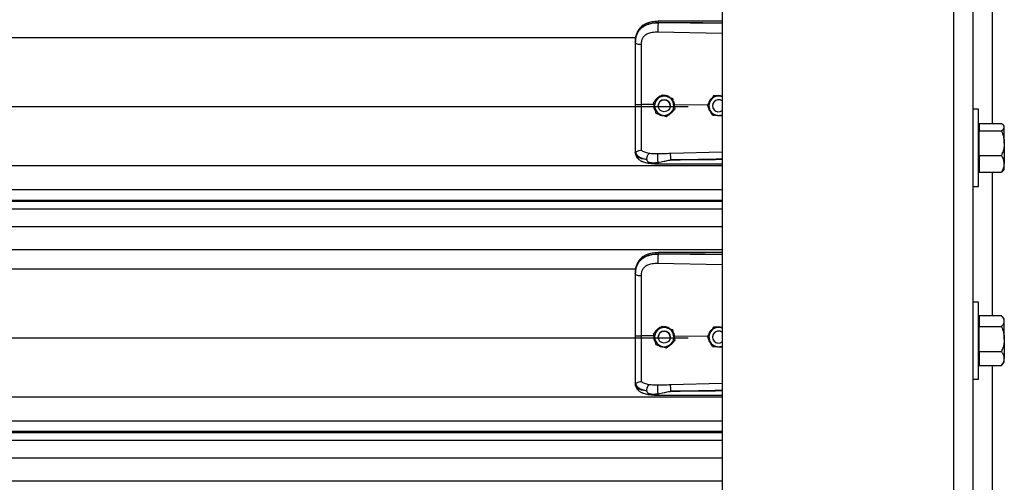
# Model space of a CAD drawing. Header units: inches. Extents: x 170 to 284, y 215 to 248.
# Tile 361 of 656: x 205.909 to 206.783, y 220.658 to 221.068. Entities that reach past the tile are written whole.
import ezdxf

# ---------------------------------------------------------------- set-up
doc = ezdxf.new("R2010")
doc.units = ezdxf.units.IN
doc.header["$LTSCALE"] = 0.25
doc.header["$MEASUREMENT"] = 0
doc.layers.add('RH FRONT OF HOOD', color=7, linetype='Continuous')

msp = doc.modelspace()

# ---------------------------------------------------------------- linework, layer by layer
at = {"layer": 'RH FRONT OF HOOD'}
for p, q in [((206.73809, 224.37016), (206.73809, 220.1328)), ((206.75521, 224.37016), (206.75521, 220.1328)), ((206.53264, 224.33325), (206.53264, 220.1328)), ((206.77233, 221.10458), (206.77233, 220.97631)), ((206.4758, 221.0655), (206.4758, 221.06591)), ((206.53264, 221.06496), (206.4758, 221.0655)), ((202.57687, 221.05264), (206.45609, 221.05264)), ((206.4757, 221.05771), (206.53264, 221.0565)), ((206.4556, 221.04858), (206.4556, 221.04809)), ((206.47917, 221.00165), (206.47917, 221.00164)), ((206.48859, 220.99864), (206.48859, 220.99864)), ((206.52512, 221.00085), (206.52512, 221.00085)), ((206.52616, 221.00078), (206.52512, 221.00085)), ((202.53049, 220.99124), (206.50248, 220.99124)), ((206.47197, 220.99305), (206.46106, 220.99316)), ((206.47186, 220.99499), (206.47186, 220.99499)), ((206.47216, 220.99364), (206.47197, 220.99305)), ((206.47197, 220.99305), (206.47197, 220.99305)), ((206.47593, 220.99199), (206.47593, 220.99199)), ((206.48663, 220.99199), (206.48663, 220.99199)), ((206.49041, 220.99288), (206.48986, 220.99282)), ((206.49031, 220.99076), (206.49041, 220.99288)), ((206.49041, 220.99288), (206.49041, 220.99288)), ((206.51964, 220.9926), (206.49041, 220.99288)), ((206.4907, 220.98899), (206.4907, 220.98899)), ((206.51963, 220.99263), (206.51963, 220.99263)), ((206.52414, 220.99199), (206.52414, 220.99199)), ((206.52894, 220.98344), (206.53264, 220.9832)), ((206.76028, 220.98883), (206.75521, 220.98883)), ((206.76028, 220.95459), (206.76028, 220.98883)), ((206.76083, 220.97385), (206.76028, 220.97385)), ((206.76083, 220.97631), (206.76083, 220.97296)), ((206.76083, 220.97631), (206.78048, 220.97631)), ((206.76083, 220.97296), (206.76083, 220.96962)), ((206.78305, 220.97385), (206.78221, 220.97483)), ((206.78305, 220.97296), (206.78305, 220.97385)), ((206.78305, 220.95876), (206.78305, 220.97296)), ((206.76083, 220.95876), (206.76083, 220.96962)), ((206.76083, 220.96962), (206.78048, 220.96962)), ((206.76028, 220.92035), (206.76028, 220.95459)), ((206.76083, 220.94791), (206.76083, 220.95876)), ((206.78305, 220.95876), (206.78305, 220.94039)), ((206.4556, 220.95104), (206.4556, 220.95051)), ((206.45594, 220.94852), (206.4556, 220.95051)), ((206.53264, 220.95083), (206.48671, 220.9495)), ((206.76083, 220.94791), (206.76083, 220.94039)), ((206.76083, 220.94791), (206.78048, 220.94791)), ((202.50032, 220.93886), (206.53264, 220.93886)), ((206.76083, 220.94039), (206.76083, 220.93288)), ((206.78305, 220.93533), (206.78305, 220.94039)), ((206.76028, 220.93533), (206.76083, 220.93533)), ((206.76083, 220.93288), (206.78048, 220.93288)), ((206.77233, 220.93288), (206.77233, 220.80557)), ((206.78221, 220.93436), (206.78305, 220.93533)), ((206.75521, 220.92035), (206.76028, 220.92035)), ((202.50032, 220.91748), (206.53264, 220.91748)), ((206.53264, 220.90799), (202.50032, 220.90799)), ((202.50032, 220.90736), (206.53264, 220.90736)), ((202.50032, 220.90034), (206.53264, 220.90034)), ((202.50032, 220.88465), (206.53264, 220.88465)), ((202.50032, 220.86426), (206.53264, 220.86426)), ((206.4758, 220.86005), (206.4758, 220.86046)), ((206.53264, 220.85952), (206.4758, 220.86005)), ((206.4757, 220.85226), (206.53264, 220.85105)), ((202.57687, 220.84719), (206.45609, 220.84719)), ((206.4556, 220.84313), (206.4556, 220.84264)), ((206.76028, 220.81763), (206.75521, 220.81763)), ((206.76028, 220.78339), (206.76028, 220.81763)), ((206.76083, 220.80557), (206.76083, 220.80071)), ((206.76083, 220.80557), (206.78048, 220.80557)), ((206.76083, 220.80265), (206.76028, 220.80265)), ((206.76083, 220.80071), (206.76083, 220.79586)), ((206.78305, 220.80265), (206.7812, 220.8048)), ((206.78305, 220.80071), (206.78305, 220.80265)), ((206.78305, 220.78476), (206.78305, 220.80071)), ((206.47186, 220.78954), (206.47186, 220.78954)), ((206.47917, 220.7962), (206.47917, 220.7962)), ((206.48859, 220.7932), (206.48859, 220.7932)), ((206.52512, 220.7954), (206.52512, 220.7954)), ((206.52616, 220.79534), (206.52512, 220.7954)), ((206.76083, 220.78476), (206.76083, 220.79586)), ((206.76083, 220.79586), (206.78048, 220.79586)), ((202.53049, 220.7858), (206.50248, 220.7858)), ((206.47197, 220.78761), (206.46106, 220.78771)), ((206.47197, 220.78761), (206.47197, 220.78761)), ((206.47593, 220.78654), (206.47593, 220.78654)), ((206.48663, 220.78654), (206.48663, 220.78654)), ((206.49041, 220.78743), (206.48986, 220.78738)), ((206.49031, 220.78531), (206.49041, 220.78743)), ((206.49041, 220.78743), (206.49041, 220.78743)), ((206.51964, 220.78715), (206.49041, 220.78743)), ((206.4907, 220.78354), (206.4907, 220.78354)), ((206.51963, 220.78718), (206.51963, 220.78718)), ((206.52414, 220.78654), (206.52414, 220.78654)), ((206.76028, 220.74915), (206.76028, 220.78339)), ((206.76083, 220.77367), (206.76083, 220.78476)), ((206.78305, 220.78476), (206.78305, 220.76744)), ((206.52894, 220.778), (206.53264, 220.77776)), ((206.76083, 220.77367), (206.76083, 220.76744)), ((206.76083, 220.77367), (206.78048, 220.77367)), ((206.76028, 220.76413), (206.76083, 220.76413)), ((206.76083, 220.76744), (206.76083, 220.7612)), ((206.78119, 220.76198), (206.78048, 220.7612)), ((206.7812, 220.76197), (206.78305, 220.76413)), ((206.78305, 220.76413), (206.78305, 220.76744)), ((206.76083, 220.7612), (206.78048, 220.7612)), ((206.77233, 220.7612), (206.77233, 220.6339)), ((206.4556, 220.74559), (206.4556, 220.74506)), ((206.45594, 220.74307), (206.4556, 220.74506)), ((206.53264, 220.74538), (206.48671, 220.74405)), ((206.75521, 220.74915), (206.76028, 220.74915)), ((202.50032, 220.73341), (206.53264, 220.73341)), ((202.50032, 220.71203), (206.53264, 220.71203)), ((206.53264, 220.70255), (202.50032, 220.70255)), ((202.50032, 220.70191), (206.53264, 220.70191)), ((202.50032, 220.69489), (206.53264, 220.69489)), ((202.50032, 220.67921), (206.53264, 220.67921)), ((202.50032, 220.65882), (206.53264, 220.65882))]:
    msp.add_line(p, q, dxfattribs=at)
at = {"layer": 'RH FRONT OF HOOD', "flags": 128}
for points in [[(206.4556, 221.04809), (206.4557, 221.04779), (206.45601, 221.04751), (206.45651, 221.04724), (206.45719, 221.04701), (206.45801, 221.04682), (206.45896, 221.04667), (206.45998, 221.04658), (206.46106, 221.04654)], [(206.4556, 220.84264), (206.4557, 220.84235), (206.45601, 220.84206), (206.45651, 220.8418), (206.45719, 220.84157), (206.45801, 220.84137), (206.45896, 220.84123), (206.45998, 220.84113), (206.46106, 220.84109)]]:
    msp.add_lwpolyline(points, dxfattribs=at)
at = {"layer": 'RH FRONT OF HOOD'}
for centre in [(206.48128, 220.99199), (206.48128, 220.78654)]:
    msp.add_circle(centre, 0.00535, dxfattribs=at)
for centre, radius, start, end in [((206.48128, 220.99199), 0.00856, 132.32794, 192.32794), ((206.48128, 220.99199), 0.00856, 72.32794, 132.32794), ((206.48128, 220.99199), 0.00856, 12.32794, 72.32794), ((206.52949, 220.99199), 0.00856, 86.29354, 146.29353), ((206.52949, 220.99199), 0.00856, 68.40768, 86.29354), ((206.48128, 220.99199), 0.00856, 192.32794, 252.32794), ((206.48128, 220.99199), 0.00535, 0, 180), ((206.48128, 220.99199), 0.00856, 312.32794, 12.32794), ((206.52949, 220.99199), 0.00856, 146.29353, 206.29354), ((206.52949, 220.99199), 0.00535, 53.9281, 180), ((206.52949, 220.99199), 0.00535, 53.9281, 306.0719), ((206.48128, 220.99199), 0.00856, 252.32794, 312.32794), ((206.52949, 220.99199), 0.00856, 206.29354, 266.29354), ((206.52949, 220.99199), 0.00856, 266.29354, 291.59232), ((206.48128, 220.78654), 0.00856, 132.32794, 192.32794), ((206.48128, 220.78654), 0.00856, 72.32794, 132.32794), ((206.48128, 220.78654), 0.00535, 0, 180), ((206.48128, 220.78654), 0.00856, 12.32794, 72.32794), ((206.48128, 220.78654), 0.00856, 312.32794, 12.32794), ((206.52949, 220.78654), 0.00856, 146.29353, 206.29354), ((206.52949, 220.78654), 0.00856, 86.29354, 146.29353), ((206.52949, 220.78654), 0.00535, 53.9281, 180), ((206.52949, 220.78654), 0.00535, 53.9281, 306.0719), ((206.52949, 220.78654), 0.00856, 68.40768, 86.29354), ((206.48128, 220.78654), 0.00856, 192.32794, 252.32794), ((206.48128, 220.78654), 0.00856, 252.32794, 312.32794), ((206.52949, 220.78654), 0.00856, 206.29354, 266.29354), ((206.52949, 220.78654), 0.00856, 266.29354, 291.59232)]:
    msp.add_arc(centre, radius, start, end, dxfattribs=at)
for points, knots in [([(206.4556, 221.04858), (206.45566, 221.04993), (206.45578, 221.05249), (206.45675, 221.05599), (206.45804, 221.0584), (206.4594, 221.0601), (206.46049, 221.06114), (206.46155, 221.06197), (206.46254, 221.06263), (206.46377, 221.06333), (206.46536, 221.06405), (206.46803, 221.06496), (206.47156, 221.06572), (206.47447, 221.06585), (206.4758, 221.06591)], [0, 0, 0, 0, 0.130716, 0.246761, 0.357793, 0.417097, 0.479148, 0.517715, 0.55909, 0.603295, 0.663348, 0.735369, 0.879208, 1, 1, 1, 1]), ([(206.4758, 221.0655), (206.47458, 221.06547), (206.47215, 221.0654), (206.46881, 221.06478), (206.46585, 221.06384), (206.46331, 221.06262), (206.46108, 221.06107), (206.4592, 221.05923), (206.45772, 221.0571), (206.45655, 221.05453), (206.45576, 221.05148), (206.45565, 221.04922), (206.4556, 221.04809)], [0, 0, 0, 0, 0.11117, 0.222336, 0.316278, 0.410208, 0.502403, 0.594579, 0.684543, 0.774504, 0.887181, 1, 1, 1, 1]), ([(206.47582, 221.067), (206.47482, 221.06697), (206.47292, 221.06689), (206.46962, 221.06636), (206.46639, 221.06547), (206.46364, 221.06417), (206.46166, 221.06284), (206.46001, 221.0614), (206.4587, 221.05981), (206.45762, 221.05806), (206.45677, 221.05615), (206.45602, 221.05363), (206.45581, 221.05169), (206.45569, 221.05062)], [0, 0, 0, 0, 0.097747, 0.185161, 0.330612, 0.436467, 0.508318, 0.585006, 0.671976, 0.730795, 0.803679, 0.891544, 1, 1, 1, 1]), ([(206.4758, 221.0655), (206.47577, 221.06492), (206.47573, 221.06373), (206.47569, 221.0615), (206.47568, 221.05933), (206.47569, 221.05824), (206.4757, 221.05771)], [0, 0, 0, 0, 0.240694, 0.5, 0.759306, 1, 1, 1, 1]), ([(206.47582, 221.06699), (206.47581, 221.06699), (206.47581, 221.06701), (206.4758, 221.06689), (206.4758, 221.0666), (206.4758, 221.06618), (206.4758, 221.06591)], [0, 0, 0, 0, 0.097876, 0.335386, 0.567961, 1, 1, 1, 1]), ([(206.4758, 221.06591), (206.4821, 221.06595), (206.49534, 221.06603), (206.51429, 221.06585), (206.52693, 221.06563), (206.53264, 221.06553)], [0, 0, 0, 0, 0.33267, 0.698436, 1, 1, 1, 1]), ([(206.53264, 221.06709), (206.52974, 221.0671), (206.51912, 221.06716), (206.50017, 221.06719), (206.48413, 221.06707), (206.47582, 221.067)], [0, 0, 0, 0, 0.153046, 0.561044, 1, 1, 1, 1]), ([(206.46106, 221.04654), (206.46113, 221.04787), (206.4612, 221.04919), (206.46148, 221.05047), (206.46148, 221.05047)], [0, 0, 0, 0, 0.9999804, 1, 1, 1, 1]), ([(206.46148, 221.05047), (206.46148, 221.05047), (206.46159, 221.05083), (206.46208, 221.05224), (206.46362, 221.05444), (206.46669, 221.05635), (206.4708, 221.05756), (206.47395, 221.05766), (206.4757, 221.05771)], [0, 0, 0, 0, 0.000004, 0.065095, 0.26167, 0.475311, 0.709366, 1, 1, 1, 1]), ([(206.4556, 221.04809), (206.4556, 221.04446), (206.4556, 221.03719), (206.4556, 221.02611), (206.4556, 221.01492), (206.4556, 221.00396), (206.4556, 220.99671), (206.4556, 220.99323)], [0, 0, 0, 0, 0.202757, 0.406104, 0.60886, 0.812207, 1, 1, 1, 1]), ([(206.46106, 220.99316), (206.46106, 220.99316), (206.46106, 220.99655), (206.46106, 221.00359), (206.46106, 221.01426), (206.46106, 221.02514), (206.46106, 221.03593), (206.46106, 221.043), (206.46106, 221.04654)], [0, 0, 0, 0, 0.000001, 0.187792, 0.390844, 0.593896, 0.796948, 1, 1, 1, 1]), ([(206.47186, 220.99499), (206.47237, 220.99545), (206.47339, 220.99638), (206.47464, 220.99752), (206.47535, 220.99817), (206.47552, 220.99832)], [0, 0, 0, 0, 0.42997, 0.87006, 1, 1, 1, 1]), ([(206.47186, 220.99499), (206.47237, 220.99545), (206.47339, 220.99638), (206.47464, 220.99752), (206.47535, 220.99817), (206.47552, 220.99832)], [0, 0, 0, 0, 0.42997, 0.87006, 1, 1, 1, 1]), ([(206.47789, 221.00048), (206.47776, 221.00045), (206.47661, 221.00019), (206.47485, 220.99873), (206.47323, 220.99713), (206.4729, 220.99602), (206.47287, 220.9959)], [0, 0, 0, 0, 0.059315, 0.505277, 0.94972, 1, 1, 1, 1]), ([(206.47552, 220.99832), (206.47646, 220.99917), (206.47771, 221.00032), (206.47888, 221.00138), (206.47917, 221.00165)], [0, 0, 0, 0, 0.7497734, 1, 1, 1, 1]), ([(206.47552, 220.99832), (206.47646, 220.99917), (206.47771, 221.00031), (206.47888, 221.00138), (206.47917, 221.00164)], [0, 0, 0, 0, 0.749773, 1, 1, 1, 1]), ([(206.47917, 221.00165), (206.47957, 221.00152), (206.48107, 221.00104), (206.48269, 221.00052), (206.48388, 221.00015)], [0, 0, 0, 0, 0.2643068, 1, 1, 1, 1]), ([(206.47917, 221.00164), (206.47957, 221.00152), (206.48107, 221.00104), (206.48269, 221.00052), (206.48388, 221.00014)], [0, 0, 0, 0, 0.264307, 1, 1, 1, 1]), ([(206.48654, 220.9993), (206.48619, 220.99959), (206.48502, 221.00053), (206.48297, 221.0011), (206.4814, 221.0011), (206.48086, 221.00111)], [0, 0, 0, 0, 0.225517, 0.735556, 1, 1, 1, 1]), ([(206.48388, 221.00015), (206.48407, 221.00009), (206.48552, 220.99962), (206.48712, 220.99911), (206.48845, 220.99869), (206.48859, 220.99864)], [0, 0, 0, 0, 0.115647, 0.904534, 1, 1, 1, 1]), ([(206.48388, 221.00014), (206.48407, 221.00008), (206.48552, 220.99962), (206.48712, 220.99911), (206.48845, 220.99869), (206.48859, 220.99864)], [0, 0, 0, 0, 0.1156469, 0.9045343, 1, 1, 1, 1]), ([(206.48859, 220.99864), (206.48874, 220.99797), (206.48903, 220.99662), (206.48939, 220.99497), (206.4896, 220.99403), (206.48964, 220.99381)], [0, 0, 0, 0, 0.42997, 0.87006, 1, 1, 1, 1]), ([(206.48859, 220.99864), (206.48874, 220.99798), (206.48903, 220.99662), (206.48939, 220.99498), (206.4896, 220.99403), (206.48964, 220.99382)], [0, 0, 0, 0, 0.42997, 0.87006, 1, 1, 1, 1]), ([(206.52377, 220.99884), (206.52345, 220.99862), (206.5223, 220.99783), (206.52121, 220.99623), (206.52091, 220.99483), (206.52082, 220.99441)], [0, 0, 0, 0, 0.212514, 0.767063, 1, 1, 1, 1]), ([(206.52512, 221.00085), (206.52474, 221.00028), (206.52397, 220.99913), (206.52303, 220.99772), (206.52249, 220.99692), (206.52237, 220.99674)], [0, 0, 0, 0, 0.42997, 0.87006, 1, 1, 1, 1]), ([(206.52512, 221.00085), (206.52474, 221.00028), (206.52397, 220.99913), (206.52303, 220.99773), (206.52249, 220.99692), (206.52237, 220.99674)], [0, 0, 0, 0, 0.4299704, 0.8700602, 1, 1, 1, 1]), ([(206.53005, 221.00053), (206.52878, 221.00061), (206.52708, 221.00072), (206.52551, 221.00082), (206.52512, 221.00085)], [0, 0, 0, 0, 0.7497734, 1, 1, 1, 1]), ([(206.53212, 221.0004), (206.53146, 221.0006), (206.53019, 221.00098), (206.52862, 221.00101), (206.52784, 221.00074), (206.52767, 221.00069)], [0, 0, 0, 0, 0.456542, 0.877502, 1, 1, 1, 1]), ([(206.53264, 221.00036), (206.532, 221.0004), (206.53114, 221.00046), (206.53027, 221.00052), (206.53005, 221.00053)], [0, 0, 0, 0, 0.748622, 1, 1, 1, 1]), ([(206.4556, 220.99323), (206.4556, 220.99019), (206.4556, 220.98402), (206.4556, 220.97523), (206.4556, 220.96706), (206.4556, 220.96048), (206.4556, 220.9551), (206.4556, 220.9524), (206.4556, 220.95104)], [0, 0, 0, 0, 0.187091, 0.380392, 0.555876, 0.736448, 0.867195, 1, 1, 1, 1]), ([(206.46106, 220.95247), (206.46106, 220.95273), (206.46106, 220.95431), (206.46106, 220.95774), (206.46106, 220.96334), (206.46106, 220.96978), (206.46106, 220.977), (206.46106, 220.98488), (206.46106, 220.99041), (206.46106, 220.99316), (206.46106, 220.99316)], [0, 0, 0, 0, 0.031558, 0.189146, 0.346734, 0.504328, 0.661923, 0.83096, 0.999998, 1, 1, 1, 1]), ([(206.47292, 220.99016), (206.47265, 220.9914), (206.47229, 220.99306), (206.47195, 220.9946), (206.47186, 220.99499)], [0, 0, 0, 0, 0.7497734, 1, 1, 1, 1]), ([(206.47197, 220.99305), (206.47194, 220.9926), (206.47183, 220.99117), (206.47225, 220.989), (206.4732, 220.98765), (206.47359, 220.9871)], [0, 0, 0, 0, 0.215662, 0.681463, 1, 1, 1, 1]), ([(206.47397, 220.98533), (206.47383, 220.986), (206.47353, 220.98735), (206.47317, 220.989), (206.47297, 220.98994), (206.47292, 220.99016)], [0, 0, 0, 0, 0.42997, 0.87006, 1, 1, 1, 1]), ([(206.4907, 220.98899), (206.49019, 220.98853), (206.48917, 220.98759), (206.48792, 220.98646), (206.48721, 220.98581), (206.48705, 220.98566)], [0, 0, 0, 0, 0.42997, 0.87006, 1, 1, 1, 1]), ([(206.49041, 220.99288), (206.49041, 220.99288), (206.49031, 220.99385), (206.49005, 220.99525), (206.48925, 220.99633), (206.48903, 220.99663)], [0, 0, 0, 0, 0.00002, 0.727264, 1, 1, 1, 1]), ([(206.48964, 220.99382), (206.48992, 220.99257), (206.49028, 220.99092), (206.49062, 220.98937), (206.4907, 220.98899)], [0, 0, 0, 0, 0.7497734, 1, 1, 1, 1]), ([(206.48964, 220.99381), (206.48992, 220.99257), (206.49028, 220.99091), (206.49062, 220.98937), (206.4907, 220.98899)], [0, 0, 0, 0, 0.749773, 1, 1, 1, 1]), ([(206.52237, 220.99674), (206.52167, 220.99568), (206.52072, 220.99427), (206.51985, 220.99295), (206.51963, 220.99263)], [0, 0, 0, 0, 0.749773, 1, 1, 1, 1]), ([(206.52237, 220.99674), (206.52167, 220.99568), (206.52072, 220.99427), (206.51985, 220.99296), (206.51963, 220.99263)], [0, 0, 0, 0, 0.749773, 1, 1, 1, 1]), ([(206.52182, 220.98819), (206.52173, 220.98837), (206.52105, 220.98974), (206.52031, 220.99125), (206.5197, 220.99249), (206.51963, 220.99263)], [0, 0, 0, 0, 0.115647, 0.904534, 1, 1, 1, 1]), ([(206.52057, 220.99073), (206.52061, 220.99027), (206.52076, 220.98887), (206.52161, 220.98728), (206.52254, 220.98647), (206.52277, 220.98627)], [0, 0, 0, 0, 0.27167, 0.8211147, 1, 1, 1, 1]), ([(206.47397, 220.98533), (206.47437, 220.9852), (206.47588, 220.98472), (206.47749, 220.98421), (206.47868, 220.98383)], [0, 0, 0, 0, 0.264307, 1, 1, 1, 1]), ([(206.47613, 220.98464), (206.47621, 220.98458), (206.47709, 220.98384), (206.47866, 220.98336), (206.48009, 220.98328), (206.48049, 220.98326)], [0, 0, 0, 0, 0.06741, 0.74151, 1, 1, 1, 1]), ([(206.47868, 220.98383), (206.47887, 220.98377), (206.48033, 220.98331), (206.48193, 220.9828), (206.48325, 220.98238), (206.48339, 220.98233)], [0, 0, 0, 0, 0.115647, 0.904534, 1, 1, 1, 1]), ([(206.48705, 220.98566), (206.48611, 220.9848), (206.48485, 220.98366), (206.48368, 220.9826), (206.48339, 220.98233)], [0, 0, 0, 0, 0.749773, 1, 1, 1, 1]), ([(206.48569, 220.98442), (206.4862, 220.98468), (206.4876, 220.98541), (206.48884, 220.98664), (206.48922, 220.98762), (206.48924, 220.98765)], [0, 0, 0, 0, 0.353696, 0.9777456, 1, 1, 1, 1]), ([(206.52401, 220.98376), (206.52382, 220.98414), (206.52312, 220.98555), (206.52237, 220.98708), (206.52182, 220.98819)], [0, 0, 0, 0, 0.264307, 1, 1, 1, 1]), ([(206.52401, 220.98376), (206.52469, 220.98372), (206.52607, 220.98363), (206.52776, 220.98352), (206.52872, 220.98346), (206.52894, 220.98344)], [0, 0, 0, 0, 0.42997, 0.87006, 1, 1, 1, 1]), ([(206.78305, 220.97296), (206.78295, 220.97343), (206.78275, 220.97438), (206.7816, 220.97549), (206.78073, 220.97612), (206.78048, 220.97631)], [0, 0, 0, 0, 0.406291, 0.827266, 1, 1, 1, 1]), ([(206.78048, 220.96962), (206.78116, 220.97014), (206.78253, 220.9712), (206.78305, 220.97235), (206.78305, 220.97295), (206.78305, 220.97296)], [0, 0, 0, 0, 0.484341, 0.986328, 1, 1, 1, 1]), ([(206.78048, 220.96962), (206.78086, 220.9687), (206.78177, 220.96653), (206.78281, 220.9629), (206.78297, 220.96015), (206.78305, 220.95876)], [0, 0, 0, 0, 0.26546, 0.628076, 1, 1, 1, 1]), ([(206.78305, 220.95876), (206.78305, 220.95851), (206.78303, 220.95689), (206.78261, 220.95385), (206.78158, 220.9505), (206.78075, 220.94855), (206.78048, 220.94791)], [0, 0, 0, 0, 0.0665323, 0.4352826, 0.8145508, 1, 1, 1, 1]), ([(206.4556, 220.95104), (206.4556, 220.95103), (206.4556, 220.95102), (206.45561, 220.95092), (206.45571, 220.95084), (206.45579, 220.95077)], [0, 0, 0, 0, 0.011935, 0.118982, 1, 1, 1, 1]), ([(206.45579, 220.95079), (206.45607, 220.95006), (206.45664, 220.94858), (206.45869, 220.94675), (206.46168, 220.94519), (206.4644, 220.94457), (206.4658, 220.94425)], [0, 0, 0, 0, 0.2305258, 0.4734878, 0.729738, 1, 1, 1, 1]), ([(206.4558, 220.95079), (206.45585, 220.95078), (206.45595, 220.95076), (206.45624, 220.95095), (206.45671, 220.95128), (206.45758, 220.95186), (206.45906, 220.95247), (206.4604, 220.95247), (206.46106, 220.95247)], [0, 0, 0, 0, 0.113677, 0.23335, 0.362069, 0.501916, 0.755745, 1, 1, 1, 1]), ([(206.4658, 220.94424), (206.46526, 220.9443), (206.46395, 220.94444), (206.46255, 220.94467), (206.4616, 220.94486), (206.46036, 220.94514), (206.45868, 220.9457), (206.45686, 220.94683), (206.45625, 220.94795), (206.45594, 220.94852)], [0, 0, 0, 0, 0.109188, 0.260819, 0.307798, 0.335524, 0.562789, 0.774954, 1, 1, 1, 1]), ([(206.45596, 220.94848), (206.45615, 220.94789), (206.4565, 220.94679), (206.45751, 220.94537), (206.45864, 220.94429), (206.45979, 220.9435), (206.46084, 220.94294), (206.46178, 220.94253), (206.46303, 220.94206), (206.46497, 220.9415), (206.46785, 220.94094), (206.47158, 220.94052), (206.47437, 220.94045), (206.47585, 220.94041)], [0, 0, 0, 0, 0.098431, 0.184822, 0.257308, 0.315887, 0.372274, 0.41214, 0.461592, 0.557588, 0.682876, 0.830318, 1, 1, 1, 1]), ([(206.46789, 220.94964), (206.46652, 220.94993), (206.46444, 220.95037), (206.46226, 220.95141), (206.46146, 220.95211), (206.46106, 220.95247)], [0, 0, 0, 0, 0.490199, 0.7438847, 1, 1, 1, 1]), ([(206.4658, 220.94425), (206.46583, 220.94478), (206.46588, 220.94588), (206.46636, 220.94754), (206.46706, 220.94893), (206.46762, 220.94941), (206.46789, 220.94964)], [0, 0, 0, 0, 0.240768, 0.5, 0.759232, 1, 1, 1, 1]), ([(206.47572, 220.94924), (206.47437, 220.94923), (206.47167, 220.94921), (206.46916, 220.9495), (206.46791, 220.94964)], [0, 0, 0, 0, 0.500392, 1, 1, 1, 1]), ([(206.47581, 220.94167), (206.47579, 220.94191), (206.47576, 220.94241), (206.47571, 220.94342), (206.47568, 220.94461), (206.47565, 220.94588), (206.47565, 220.94709), (206.47566, 220.94808), (206.47569, 220.94882), (206.47571, 220.9491), (206.47572, 220.94924)], [0, 0, 0, 0, 0.109851, 0.231726, 0.363178, 0.5, 0.636822, 0.768274, 0.890149, 1, 1, 1, 1]), ([(206.48671, 220.9495), (206.48488, 220.94945), (206.48121, 220.94935), (206.47755, 220.94928), (206.47572, 220.94924)], [0, 0, 0, 0, 0.49998, 1, 1, 1, 1]), ([(206.48671, 220.9495), (206.4867, 220.94926), (206.48669, 220.94889), (206.48669, 220.94803), (206.4867, 220.94726), (206.48671, 220.9464), (206.48674, 220.94524), (206.48677, 220.94439), (206.48678, 220.94384)], [0, 0, 0, 0, 0.239451, 0.368343, 0.49997, 0.631601, 0.760506, 1, 1, 1, 1]), ([(206.78305, 220.94039), (206.78295, 220.94145), (206.78275, 220.94359), (206.7816, 220.94608), (206.78073, 220.94749), (206.78048, 220.94791)], [0, 0, 0, 0, 0.406291, 0.827266, 1, 1, 1, 1]), ([(206.4658, 220.94424), (206.46588, 220.94387), (206.46598, 220.94335), (206.46635, 220.94276), (206.46677, 220.94232), (206.46758, 220.94188), (206.46905, 220.94152), (206.47182, 220.94128), (206.47421, 220.94151), (206.47581, 220.94167)], [0, 0, 0, 0, 0.1001269, 0.1395859, 0.1897135, 0.2582343, 0.3697358, 0.5803479, 1, 1, 1, 1]), ([(206.47581, 220.94167), (206.47759, 220.94201), (206.47937, 220.94236), (206.48119, 220.94273), (206.48126, 220.94274), (206.4815, 220.94279), (206.48237, 220.94297), (206.48401, 220.94328), (206.48554, 220.94365), (206.48644, 220.94381), (206.48652, 220.94382)], [0, 0, 0, 0, 0.502275, 0.504579, 0.508657, 0.522131, 0.570331, 0.751426, 0.97869, 1, 1, 1, 1]), ([(206.47585, 220.94043), (206.47585, 220.94043), (206.47585, 220.94036), (206.47584, 220.94055), (206.47582, 220.94088), (206.47581, 220.94131), (206.47581, 220.9416), (206.47581, 220.94167)], [0, 0, 0, 0, 0.0343673, 0.3245666, 0.621015, 0.9174633, 1, 1, 1, 1]), ([(206.47585, 220.94041), (206.48005, 220.94039), (206.48902, 220.94035), (206.50337, 220.9403), (206.5181, 220.94028), (206.52806, 220.94028), (206.53264, 220.94027)], [0, 0, 0, 0, 0.221632, 0.474149, 0.757648, 1, 1, 1, 1]), ([(206.48678, 220.94384), (206.49068, 220.94394), (206.49895, 220.94415), (206.51207, 220.94443), (206.52301, 220.94465), (206.53003, 220.94477), (206.5322, 220.94481), (206.53264, 220.94482)], [0, 0, 0, 0, 0.25516, 0.541071, 0.857735, 0.971288, 1, 1, 1, 1]), ([(206.53264, 220.94418), (206.53005, 220.94414), (206.52498, 220.94408), (206.51742, 220.944), (206.50976, 220.94393), (206.50201, 220.94388), (206.49428, 220.94385), (206.48925, 220.94384), (206.48678, 220.94384)], [0, 0, 0, 0, 0.169941, 0.331425, 0.494842, 0.670531, 0.838916, 1, 1, 1, 1]), ([(206.78048, 220.93288), (206.78116, 220.93405), (206.78253, 220.93643), (206.78305, 220.93903), (206.78305, 220.94036), (206.78305, 220.94039)], [0, 0, 0, 0, 0.484341, 0.986328, 1, 1, 1, 1]), ([(206.78216, 220.9344), (206.78188, 220.93407), (206.78144, 220.93356), (206.78074, 220.93306), (206.78048, 220.93288)], [0, 0, 0, 0, 0.627797, 1, 1, 1, 1]), ([(206.4556, 220.84313), (206.45566, 220.84449), (206.45578, 220.84705), (206.45675, 220.85054), (206.45804, 220.85295), (206.4594, 220.85465), (206.46049, 220.8557), (206.46155, 220.85652), (206.46254, 220.85718), (206.46377, 220.85788), (206.46536, 220.85861), (206.46803, 220.85951), (206.47156, 220.86027), (206.47447, 220.8604), (206.4758, 220.86046)], [0, 0, 0, 0, 0.130716, 0.246761, 0.357793, 0.417097, 0.479148, 0.517715, 0.55909, 0.603295, 0.663348, 0.735369, 0.879208, 1, 1, 1, 1]), ([(206.4758, 220.86005), (206.47458, 220.86002), (206.47215, 220.85995), (206.46881, 220.85933), (206.46585, 220.85839), (206.46331, 220.85717), (206.46108, 220.85563), (206.4592, 220.85379), (206.45772, 220.85165), (206.45655, 220.84909), (206.45576, 220.84603), (206.45565, 220.84377), (206.4556, 220.84264)], [0, 0, 0, 0, 0.1111704, 0.2223362, 0.3162781, 0.4102081, 0.5024031, 0.5945791, 0.6845432, 0.7745043, 0.8871807, 1, 1, 1, 1]), ([(206.47582, 220.86156), (206.47482, 220.86152), (206.47292, 220.86145), (206.46962, 220.86092), (206.46639, 220.86002), (206.46364, 220.85872), (206.46166, 220.8574), (206.46001, 220.85595), (206.4587, 220.85436), (206.45762, 220.85261), (206.45677, 220.8507), (206.45602, 220.84818), (206.45581, 220.84624), (206.45569, 220.84517)], [0, 0, 0, 0, 0.0977474, 0.1851608, 0.3306121, 0.4364671, 0.5083183, 0.5850062, 0.671976, 0.7307949, 0.8036787, 0.8915444, 1, 1, 1, 1]), ([(206.4758, 220.86005), (206.47577, 220.85948), (206.47573, 220.85828), (206.47569, 220.85606), (206.47568, 220.85388), (206.47569, 220.85279), (206.4757, 220.85226)], [0, 0, 0, 0, 0.240694, 0.5, 0.759306, 1, 1, 1, 1]), ([(206.47582, 220.86154), (206.47581, 220.86154), (206.47581, 220.86156), (206.4758, 220.86144), (206.4758, 220.86115), (206.4758, 220.86073), (206.4758, 220.86046)], [0, 0, 0, 0, 0.097876, 0.335386, 0.567961, 1, 1, 1, 1]), ([(206.4758, 220.86046), (206.4821, 220.8605), (206.49534, 220.86059), (206.51429, 220.86041), (206.52693, 220.86018), (206.53264, 220.86008)], [0, 0, 0, 0, 0.3326703, 0.6984356, 1, 1, 1, 1]), ([(206.53264, 220.86164), (206.52974, 220.86165), (206.51912, 220.86171), (206.50017, 220.86175), (206.48413, 220.86162), (206.47582, 220.86156)], [0, 0, 0, 0, 0.153046, 0.561044, 1, 1, 1, 1]), ([(206.46148, 220.84503), (206.46148, 220.84503), (206.46159, 220.84539), (206.46208, 220.84679), (206.46362, 220.84899), (206.46669, 220.8509), (206.4708, 220.85211), (206.47395, 220.85221), (206.4757, 220.85226)], [0, 0, 0, 0, 0.000004, 0.065095, 0.26167, 0.475311, 0.709366, 1, 1, 1, 1]), ([(206.4556, 220.84264), (206.4556, 220.83901), (206.4556, 220.83174), (206.4556, 220.82066), (206.4556, 220.80948), (206.4556, 220.79851), (206.4556, 220.79126), (206.4556, 220.78778)], [0, 0, 0, 0, 0.202757, 0.406104, 0.60886, 0.812207, 1, 1, 1, 1]), ([(206.46106, 220.84109), (206.46113, 220.84242), (206.4612, 220.84374), (206.46148, 220.84503), (206.46148, 220.84503)], [0, 0, 0, 0, 0.9999804, 1, 1, 1, 1]), ([(206.46106, 220.78771), (206.46106, 220.78771), (206.46106, 220.7911), (206.46106, 220.79814), (206.46106, 220.80882), (206.46106, 220.81969), (206.46106, 220.83048), (206.46106, 220.83756), (206.46106, 220.84109)], [0, 0, 0, 0, 0.000001, 0.187792, 0.390844, 0.593896, 0.796948, 1, 1, 1, 1]), ([(206.78305, 220.80071), (206.78295, 220.80139), (206.78275, 220.80278), (206.7816, 220.80439), (206.78073, 220.8053), (206.78048, 220.80557)], [0, 0, 0, 0, 0.406291, 0.827266, 1, 1, 1, 1]), ([(206.78048, 220.79586), (206.78116, 220.79661), (206.78253, 220.79815), (206.78305, 220.79983), (206.78305, 220.80069), (206.78305, 220.80071)], [0, 0, 0, 0, 0.484341, 0.986328, 1, 1, 1, 1]), ([(206.47186, 220.78954), (206.47237, 220.79), (206.47339, 220.79094), (206.47464, 220.79207), (206.47535, 220.79272), (206.47552, 220.79287)], [0, 0, 0, 0, 0.42997, 0.87006, 1, 1, 1, 1]), ([(206.47186, 220.78954), (206.47237, 220.79), (206.47339, 220.79093), (206.47464, 220.79207), (206.47535, 220.79272), (206.47552, 220.79287)], [0, 0, 0, 0, 0.42997, 0.87006, 1, 1, 1, 1]), ([(206.47292, 220.78471), (206.47265, 220.78595), (206.47229, 220.78761), (206.47195, 220.78915), (206.47186, 220.78954)], [0, 0, 0, 0, 0.7497734, 1, 1, 1, 1]), ([(206.47789, 220.79503), (206.47776, 220.795), (206.47661, 220.79475), (206.47485, 220.79329), (206.47323, 220.79168), (206.4729, 220.79057), (206.47287, 220.79046)], [0, 0, 0, 0, 0.0593147, 0.5052767, 0.9497204, 1, 1, 1, 1]), ([(206.47552, 220.79287), (206.47646, 220.79373), (206.47771, 220.79487), (206.47888, 220.79593), (206.47917, 220.7962)], [0, 0, 0, 0, 0.7497734, 1, 1, 1, 1]), ([(206.47552, 220.79287), (206.47646, 220.79372), (206.47771, 220.79487), (206.47888, 220.79593), (206.47917, 220.7962)], [0, 0, 0, 0, 0.749773, 1, 1, 1, 1]), ([(206.47917, 220.7962), (206.47957, 220.79607), (206.48107, 220.79559), (206.48269, 220.79507), (206.48388, 220.7947)], [0, 0, 0, 0, 0.264307, 1, 1, 1, 1]), ([(206.47917, 220.7962), (206.47957, 220.79607), (206.48107, 220.79559), (206.48269, 220.79508), (206.48388, 220.7947)], [0, 0, 0, 0, 0.2643068, 1, 1, 1, 1]), ([(206.48654, 220.79385), (206.48619, 220.79414), (206.48502, 220.79509), (206.48297, 220.79565), (206.4814, 220.79566), (206.48086, 220.79566)], [0, 0, 0, 0, 0.225517, 0.735556, 1, 1, 1, 1]), ([(206.48388, 220.7947), (206.48407, 220.79464), (206.48552, 220.79417), (206.48712, 220.79367), (206.48845, 220.79324), (206.48859, 220.7932)], [0, 0, 0, 0, 0.115647, 0.904534, 1, 1, 1, 1]), ([(206.48388, 220.7947), (206.48407, 220.79464), (206.48552, 220.79417), (206.48712, 220.79366), (206.48845, 220.79324), (206.48859, 220.7932)], [0, 0, 0, 0, 0.1156469, 0.9045343, 1, 1, 1, 1]), ([(206.48859, 220.7932), (206.48874, 220.79253), (206.48903, 220.79117), (206.48939, 220.78953), (206.4896, 220.78858), (206.48964, 220.78837)], [0, 0, 0, 0, 0.42997, 0.87006, 1, 1, 1, 1]), ([(206.48859, 220.7932), (206.48874, 220.79253), (206.48903, 220.79118), (206.48939, 220.78953), (206.4896, 220.78858), (206.48964, 220.78837)], [0, 0, 0, 0, 0.42997, 0.87006, 1, 1, 1, 1]), ([(206.49041, 220.78743), (206.49041, 220.78743), (206.49031, 220.78841), (206.49005, 220.7898), (206.48925, 220.79089), (206.48903, 220.79118)], [0, 0, 0, 0, 0.00002, 0.727264, 1, 1, 1, 1]), ([(206.48964, 220.78837), (206.48992, 220.78713), (206.49028, 220.78547), (206.49062, 220.78393), (206.4907, 220.78354)], [0, 0, 0, 0, 0.7497734, 1, 1, 1, 1]), ([(206.48964, 220.78837), (206.48992, 220.78712), (206.49028, 220.78547), (206.49062, 220.78392), (206.4907, 220.78354)], [0, 0, 0, 0, 0.749773, 1, 1, 1, 1]), ([(206.52237, 220.79129), (206.52167, 220.79023), (206.52072, 220.78882), (206.51985, 220.78751), (206.51963, 220.78718)], [0, 0, 0, 0, 0.749773, 1, 1, 1, 1]), ([(206.52237, 220.79129), (206.52167, 220.79023), (206.52072, 220.78882), (206.51985, 220.78751), (206.51963, 220.78718)], [0, 0, 0, 0, 0.749773, 1, 1, 1, 1]), ([(206.52377, 220.79339), (206.52345, 220.79317), (206.5223, 220.79239), (206.52121, 220.79079), (206.52091, 220.78938), (206.52082, 220.78897)], [0, 0, 0, 0, 0.212514, 0.767063, 1, 1, 1, 1]), ([(206.52512, 220.7954), (206.52474, 220.79483), (206.52397, 220.79368), (206.52303, 220.79228), (206.52249, 220.79147), (206.52237, 220.79129)], [0, 0, 0, 0, 0.42997, 0.87006, 1, 1, 1, 1]), ([(206.52512, 220.7954), (206.52474, 220.79483), (206.52397, 220.79368), (206.52303, 220.79228), (206.52249, 220.79148), (206.52237, 220.79129)], [0, 0, 0, 0, 0.4299704, 0.8700602, 1, 1, 1, 1]), ([(206.53005, 220.79508), (206.52878, 220.79516), (206.52708, 220.79527), (206.52551, 220.79538), (206.52512, 220.7954)], [0, 0, 0, 0, 0.7497734, 1, 1, 1, 1]), ([(206.53212, 220.79495), (206.53146, 220.79515), (206.53019, 220.79553), (206.52862, 220.79556), (206.52784, 220.7953), (206.52767, 220.79524)], [0, 0, 0, 0, 0.456542, 0.877502, 1, 1, 1, 1]), ([(206.53264, 220.79491), (206.532, 220.79496), (206.53114, 220.79501), (206.53027, 220.79507), (206.53005, 220.79508)], [0, 0, 0, 0, 0.7486223, 1, 1, 1, 1]), ([(206.78048, 220.79586), (206.78086, 220.79492), (206.78177, 220.79269), (206.78281, 220.78899), (206.78297, 220.78618), (206.78305, 220.78476)], [0, 0, 0, 0, 0.26546, 0.628076, 1, 1, 1, 1]), ([(206.4556, 220.78778), (206.4556, 220.78474), (206.4556, 220.77857), (206.4556, 220.76978), (206.4556, 220.76161), (206.4556, 220.75503), (206.4556, 220.74965), (206.4556, 220.74695), (206.4556, 220.74559)], [0, 0, 0, 0, 0.187091, 0.380392, 0.555876, 0.736448, 0.867195, 1, 1, 1, 1]), ([(206.46106, 220.74702), (206.46106, 220.74728), (206.46106, 220.74886), (206.46106, 220.75229), (206.46106, 220.75789), (206.46106, 220.76433), (206.46106, 220.77156), (206.46106, 220.77943), (206.46106, 220.78496), (206.46106, 220.78771), (206.46106, 220.78771)], [0, 0, 0, 0, 0.031558, 0.189146, 0.346734, 0.504328, 0.661923, 0.83096, 0.999998, 1, 1, 1, 1]), ([(206.47197, 220.78761), (206.47194, 220.78715), (206.47183, 220.78572), (206.47225, 220.78356), (206.4732, 220.7822), (206.47359, 220.78165)], [0, 0, 0, 0, 0.215662, 0.681463, 1, 1, 1, 1]), ([(206.47397, 220.77988), (206.47383, 220.78055), (206.47353, 220.78191), (206.47317, 220.78355), (206.47297, 220.7845), (206.47292, 220.78471)], [0, 0, 0, 0, 0.42997, 0.87006, 1, 1, 1, 1]), ([(206.47397, 220.77988), (206.47437, 220.77976), (206.47588, 220.77928), (206.47749, 220.77876), (206.47868, 220.77838)], [0, 0, 0, 0, 0.264307, 1, 1, 1, 1]), ([(206.48705, 220.78021), (206.48611, 220.77935), (206.48485, 220.77821), (206.48368, 220.77715), (206.48339, 220.77688)], [0, 0, 0, 0, 0.749773, 1, 1, 1, 1]), ([(206.48569, 220.77897), (206.4862, 220.77924), (206.4876, 220.77996), (206.48884, 220.78119), (206.48922, 220.78217), (206.48924, 220.78221)], [0, 0, 0, 0, 0.353696, 0.9777456, 1, 1, 1, 1]), ([(206.4907, 220.78354), (206.49019, 220.78308), (206.48917, 220.78215), (206.48792, 220.78101), (206.48721, 220.78036), (206.48705, 220.78021)], [0, 0, 0, 0, 0.42997, 0.87006, 1, 1, 1, 1]), ([(206.52182, 220.78275), (206.52173, 220.78292), (206.52105, 220.78429), (206.52031, 220.7858), (206.5197, 220.78704), (206.51963, 220.78718)], [0, 0, 0, 0, 0.115647, 0.904534, 1, 1, 1, 1]), ([(206.52057, 220.78528), (206.52061, 220.78482), (206.52076, 220.78343), (206.52161, 220.78183), (206.52254, 220.78102), (206.52277, 220.78082)], [0, 0, 0, 0, 0.27167, 0.821115, 1, 1, 1, 1]), ([(206.52401, 220.77832), (206.52382, 220.77869), (206.52312, 220.78011), (206.52237, 220.78163), (206.52182, 220.78275)], [0, 0, 0, 0, 0.264307, 1, 1, 1, 1]), ([(206.78305, 220.78476), (206.78305, 220.78451), (206.78303, 220.78285), (206.78261, 220.77975), (206.78158, 220.77632), (206.78075, 220.77433), (206.78048, 220.77367)], [0, 0, 0, 0, 0.066532, 0.435283, 0.814551, 1, 1, 1, 1]), ([(206.47613, 220.7792), (206.47621, 220.77913), (206.47709, 220.7784), (206.47866, 220.77792), (206.48009, 220.77783), (206.48049, 220.77781)], [0, 0, 0, 0, 0.0674096, 0.7415101, 1, 1, 1, 1]), ([(206.47868, 220.77838), (206.47887, 220.77832), (206.48033, 220.77786), (206.48193, 220.77735), (206.48325, 220.77693), (206.48339, 220.77688)], [0, 0, 0, 0, 0.115647, 0.904534, 1, 1, 1, 1]), ([(206.52401, 220.77832), (206.52469, 220.77827), (206.52607, 220.77818), (206.52776, 220.77807), (206.52872, 220.77801), (206.52894, 220.778)], [0, 0, 0, 0, 0.42997, 0.87006, 1, 1, 1, 1]), ([(206.78305, 220.76744), (206.78295, 220.76831), (206.78275, 220.77009), (206.7816, 220.77215), (206.78073, 220.77333), (206.78048, 220.77367)], [0, 0, 0, 0, 0.406291, 0.827266, 1, 1, 1, 1]), ([(206.78048, 220.7612), (206.78116, 220.76217), (206.78253, 220.76415), (206.78305, 220.7663), (206.78305, 220.76741), (206.78305, 220.76744)], [0, 0, 0, 0, 0.484341, 0.986328, 1, 1, 1, 1]), ([(206.4556, 220.74559), (206.4556, 220.74559), (206.4556, 220.74557), (206.45561, 220.74547), (206.45571, 220.74539), (206.45579, 220.74532)], [0, 0, 0, 0, 0.011935, 0.118982, 1, 1, 1, 1]), ([(206.45579, 220.74534), (206.45607, 220.74462), (206.45664, 220.74313), (206.45869, 220.7413), (206.46168, 220.73974), (206.4644, 220.73912), (206.4658, 220.7388)], [0, 0, 0, 0, 0.2305258, 0.4734878, 0.729738, 1, 1, 1, 1]), ([(206.4558, 220.74534), (206.45585, 220.74533), (206.45595, 220.74531), (206.45624, 220.7455), (206.45671, 220.74583), (206.45758, 220.74641), (206.45906, 220.74703), (206.4604, 220.74702), (206.46106, 220.74702)], [0, 0, 0, 0, 0.113677, 0.23335, 0.362069, 0.501916, 0.755745, 1, 1, 1, 1]), ([(206.46789, 220.7442), (206.46652, 220.74448), (206.46444, 220.74492), (206.46226, 220.74596), (206.46146, 220.74667), (206.46106, 220.74702)], [0, 0, 0, 0, 0.490199, 0.7438847, 1, 1, 1, 1]), ([(206.4658, 220.7388), (206.46526, 220.73885), (206.46395, 220.73899), (206.46255, 220.73922), (206.4616, 220.73941), (206.46036, 220.73969), (206.45868, 220.74026), (206.45686, 220.74138), (206.45625, 220.7425), (206.45594, 220.74307)], [0, 0, 0, 0, 0.109188, 0.260819, 0.307798, 0.335524, 0.562789, 0.774954, 1, 1, 1, 1]), ([(206.45596, 220.74303), (206.45615, 220.74244), (206.4565, 220.74134), (206.45751, 220.73992), (206.45864, 220.73885), (206.45979, 220.73805), (206.46084, 220.73749), (206.46178, 220.73708), (206.46303, 220.73661), (206.46497, 220.73605), (206.46785, 220.73549), (206.47158, 220.73507), (206.47437, 220.735), (206.47585, 220.73497)], [0, 0, 0, 0, 0.098431, 0.184822, 0.257308, 0.315887, 0.372274, 0.41214, 0.461592, 0.557588, 0.682876, 0.830318, 1, 1, 1, 1]), ([(206.4658, 220.7388), (206.46583, 220.73933), (206.46588, 220.74043), (206.46636, 220.74209), (206.46706, 220.74348), (206.46762, 220.74396), (206.46789, 220.7442)], [0, 0, 0, 0, 0.240768, 0.5, 0.759232, 1, 1, 1, 1]), ([(206.4658, 220.73879), (206.46588, 220.73842), (206.46598, 220.73791), (206.46635, 220.73731), (206.46677, 220.73688), (206.46758, 220.73643), (206.46905, 220.73607), (206.47182, 220.73583), (206.47421, 220.73606), (206.47581, 220.73622)], [0, 0, 0, 0, 0.1001269, 0.1395859, 0.1897135, 0.2582343, 0.3697358, 0.5803479, 1, 1, 1, 1]), ([(206.47572, 220.74379), (206.47437, 220.74378), (206.47167, 220.74377), (206.46916, 220.74405), (206.46791, 220.74419)], [0, 0, 0, 0, 0.500392, 1, 1, 1, 1]), ([(206.47581, 220.73622), (206.47579, 220.73646), (206.47576, 220.73697), (206.47571, 220.73798), (206.47568, 220.73916), (206.47565, 220.74044), (206.47565, 220.74164), (206.47566, 220.74264), (206.47569, 220.74337), (206.47571, 220.74366), (206.47572, 220.74379)], [0, 0, 0, 0, 0.109851, 0.231726, 0.363178, 0.5, 0.636822, 0.768274, 0.890149, 1, 1, 1, 1]), ([(206.48671, 220.74405), (206.48488, 220.744), (206.48121, 220.74391), (206.47755, 220.74383), (206.47572, 220.74379)], [0, 0, 0, 0, 0.49998, 1, 1, 1, 1]), ([(206.47581, 220.73622), (206.47759, 220.73657), (206.47937, 220.73691), (206.48119, 220.73728), (206.48126, 220.7373), (206.4815, 220.73734), (206.48237, 220.73752), (206.48401, 220.73783), (206.48554, 220.7382), (206.48644, 220.73836), (206.48652, 220.73837)], [0, 0, 0, 0, 0.502275, 0.504579, 0.508657, 0.522131, 0.570331, 0.751426, 0.97869, 1, 1, 1, 1]), ([(206.47585, 220.73499), (206.47585, 220.73498), (206.47585, 220.73492), (206.47584, 220.73511), (206.47582, 220.73543), (206.47581, 220.73586), (206.47581, 220.73616), (206.47581, 220.73622)], [0, 0, 0, 0, 0.0343673, 0.3245666, 0.621015, 0.9174633, 1, 1, 1, 1]), ([(206.48671, 220.74405), (206.4867, 220.74381), (206.48669, 220.74345), (206.48669, 220.74258), (206.4867, 220.74181), (206.48671, 220.74095), (206.48674, 220.73979), (206.48677, 220.73895), (206.48678, 220.7384)], [0, 0, 0, 0, 0.239451, 0.368343, 0.49997, 0.631601, 0.760506, 1, 1, 1, 1]), ([(206.48678, 220.73839), (206.49068, 220.73849), (206.49895, 220.7387), (206.51207, 220.73899), (206.52301, 220.7392), (206.53003, 220.73933), (206.5322, 220.73936), (206.53264, 220.73937)], [0, 0, 0, 0, 0.25516, 0.541071, 0.857735, 0.971288, 1, 1, 1, 1]), ([(206.53264, 220.73873), (206.53005, 220.7387), (206.52498, 220.73863), (206.51742, 220.73855), (206.50976, 220.73848), (206.50201, 220.73843), (206.49428, 220.7384), (206.48925, 220.7384), (206.48678, 220.73839)], [0, 0, 0, 0, 0.169941, 0.331425, 0.494842, 0.670531, 0.838916, 1, 1, 1, 1]), ([(206.47585, 220.73497), (206.48005, 220.73494), (206.48902, 220.7349), (206.50337, 220.73486), (206.5181, 220.73483), (206.52806, 220.73483), (206.53264, 220.73483)], [0, 0, 0, 0, 0.2216322, 0.4741489, 0.7576484, 1, 1, 1, 1])]:
    msp.add_open_spline(points, degree=3, knots=knots, dxfattribs=at)
for points in [[(206.4556, 220.99323), (206.45568, 220.99322), (206.45584, 220.9932), (206.4571, 220.99318), (206.45889, 220.99316), (206.46034, 220.99316), (206.46106, 220.99316)], [(206.4556, 220.78778), (206.45568, 220.78777), (206.45584, 220.78775), (206.4571, 220.78773), (206.45889, 220.78772), (206.46034, 220.78771), (206.46106, 220.78771)]]:
    msp.add_open_spline(points, degree=3, dxfattribs=at)

doc.saveas('drawing.dxf')
